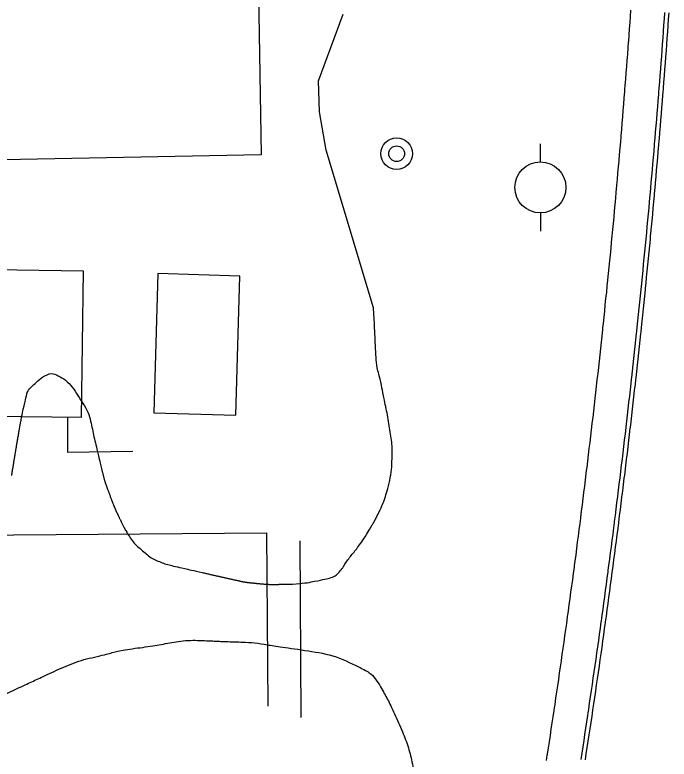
# Model space of a CAD drawing. Extents: x 2145380 to 2157287, y 139568 to 149130.
# Drawn here: x 2150565.5 to 2150668.1, y 144612.4 to 144729.1 of the extents above; entities that cross this region are included whole.
import ezdxf

# ---------------------------------------------------------------- set-up
doc = ezdxf.new("R2010")
doc.units = 0
for name, color, linetype in [('Default', 7, 'Continuous'), ('PR_PREVIOUSLY CONSTRUCTED', 7, 'Continuous'), ('TOPO_Building', 7, 'Continuous'), ('TOPO_Concrete', 7, 'Continuous'), ('TOPO_Fence', 7, 'Continuous'), ('TOPO_Power Pole', 7, 'Continuous'), ('TOPO_San Manhole', 7, 'Continuous'), ('TOPO_Sidewalk', 7, 'Continuous'), ('TOPO_Tree Line', 7, 'Continuous')]:
    doc.layers.add(name, color=color, linetype=linetype)

# ---------------------------------------------------------------- blocks, each defined once
blk = doc.blocks.new('POWPOL')
at = {"layer": 'TOPO_Power Pole'}
for p, q in [((0, 10.16), (0, 17.34)), ((0, -10.16), (0, -17.34))]:
    blk.add_line(p, q, dxfattribs=at)
blk.add_circle((0, 0), 10.16, dxfattribs=at)
blk = doc.blocks.new('EXMHSS')
at = {"layer": 'Default'}
for radius in [6.3, 3.13]:
    blk.add_circle((0, 0), radius, dxfattribs=at)

msp = doc.modelspace()

# ---------------------------------------------------------------- linework, layer by layer
at = {"layer": 'PR_PREVIOUSLY CONSTRUCTED'}
for points in [[(2150648.92, 144612.19), (2150649.04, 144613.01), (2150649.07, 144613.17), (2150649.22, 144614.14), (2150649.37, 144615.12), (2150649.52, 144616.1), (2150649.67, 144617.07), (2150649.81, 144618.05), (2150649.96, 144619.02), (2150650.11, 144620), (2150650.17, 144620.43), (2150650.25, 144620.97), (2150650.4, 144621.95), (2150650.54, 144622.93), (2150650.68, 144623.9), (2150650.83, 144624.88), (2150650.97, 144625.85), (2150651.11, 144626.83), (2150651.25, 144627.81), (2150651.26, 144627.86), (2150651.39, 144628.79), (2150651.53, 144629.76), (2150651.67, 144630.74), (2150651.81, 144631.72), (2150651.94, 144632.69), (2150652.08, 144633.67), (2150652.22, 144634.65), (2150652.23, 144634.74), (2150652.31, 144635.29), (2150652.35, 144635.62), (2150652.49, 144636.6), (2150652.62, 144637.58), (2150652.75, 144638.56), (2150652.89, 144639.54), (2150653.02, 144640.51), (2150653.15, 144641.49), (2150653.28, 144642.47), (2150653.31, 144642.73), (2150653.41, 144643.45), (2150653.54, 144644.43), (2150653.67, 144645.4), (2150653.79, 144646.38), (2150653.92, 144647.36), (2150654.05, 144648.34), (2150654.17, 144649.32), (2150654.28, 144650.18), (2150654.3, 144650.3), (2150654.42, 144651.28), (2150654.55, 144652.26), (2150654.67, 144653.23), (2150654.79, 144654.21), (2150654.91, 144655.19), (2150655.03, 144656.17), (2150655.15, 144657.15), (2150655.21, 144657.63), (2150655.27, 144658.13), (2150655.39, 144659.11), (2150655.51, 144660.09), (2150655.63, 144661.07), (2150655.75, 144662.05), (2150655.86, 144663.03), (2150655.98, 144664.01), (2150656.09, 144664.99), (2150656.1, 144665.08), (2150656.21, 144665.97), (2150656.32, 144666.95), (2150656.43, 144667.93), (2150656.54, 144668.91), (2150656.66, 144669.89), (2150656.77, 144670.87), (2150656.88, 144671.85), (2150656.95, 144672.54), (2150656.99, 144672.83), (2150657.1, 144673.81), (2150657.2, 144674.79), (2150657.31, 144675.77), (2150657.42, 144676.76), (2150657.52, 144677.74), (2150657.63, 144678.72), (2150657.73, 144679.7), (2150657.76, 144680), (2150657.84, 144680.68), (2150657.94, 144681.66), (2150658.04, 144682.64), (2150658.14, 144683.62), (2150658.24, 144684.61), (2150658.35, 144685.59), (2150658.44, 144686.57), (2150658.53, 144687.47), (2150658.54, 144687.55), (2150658.64, 144688.53), (2150658.74, 144689.51), (2150658.84, 144690.5), (2150658.93, 144691.48), (2150659.03, 144692.46), (2150659.12, 144693.44), (2150659.22, 144694.42), (2150659.27, 144694.94), (2150659.31, 144695.41), (2150659.4, 144696.39), (2150659.5, 144697.37), (2150659.59, 144698.35), (2150659.68, 144699.34), (2150659.77, 144700.32), (2150659.86, 144701.3), (2150659.95, 144702.29), (2150659.96, 144702.42), (2150660.03, 144703.27), (2150660.12, 144704.25), (2150660.21, 144705.23), (2150660.29, 144706.21), (2150660.29, 144706.22), (2150660.38, 144707.2), (2150660.46, 144708.18), (2150660.55, 144709.17), (2150660.61, 144709.9), (2150660.63, 144710.15), (2150660.71, 144711.13), (2150660.8, 144712.11), (2150660.88, 144713.1), (2150660.96, 144714.08), (2150661.04, 144715.07), (2150661.12, 144716.05), (2150661.19, 144717.03), (2150661.22, 144717.38), (2150661.27, 144718.02), (2150661.35, 144719), (2150661.43, 144719.98), (2150661.5, 144720.97), (2150661.58, 144721.95), (2150661.65, 144722.94), (2150661.72, 144723.92), (2150661.79, 144724.87), (2150661.8, 144724.9), (2150661.87, 144725.89), (2150661.94, 144726.87), (2150662.01, 144727.86), (2150662.08, 144728.84), (2150662.15, 144729.82)], [(2150654.35, 144612.35), (2150654.5, 144613.33), (2150654.65, 144614.31), (2150654.8, 144615.29), (2150654.94, 144616.27), (2150655.09, 144617.25), (2150655.24, 144618.23), (2150655.39, 144619.21), (2150655.45, 144619.64), (2150655.53, 144620.19), (2150655.68, 144621.17), (2150655.82, 144622.15), (2150655.97, 144623.13), (2150656.11, 144624.11), (2150656.25, 144625.09), (2150656.4, 144626.07), (2150656.54, 144627.05), (2150656.54, 144627.1), (2150656.68, 144628.03), (2150656.82, 144629.01), (2150656.96, 144629.99), (2150657.1, 144630.97), (2150657.23, 144631.95), (2150657.37, 144632.93), (2150657.51, 144633.91), (2150657.52, 144634), (2150657.6, 144634.56), (2150657.64, 144634.89), (2150657.78, 144635.88), (2150657.91, 144636.86), (2150658.04, 144637.84), (2150658.18, 144638.82), (2150658.31, 144639.8), (2150658.44, 144640.78), (2150658.57, 144641.77), (2150658.61, 144642.03), (2150658.7, 144642.75), (2150658.83, 144643.73), (2150658.96, 144644.71), (2150659.09, 144645.69), (2150659.22, 144646.67), (2150659.35, 144647.66), (2150659.47, 144648.64), (2150659.58, 144649.5), (2150659.6, 144649.62), (2150659.72, 144650.6), (2150659.85, 144651.59), (2150659.97, 144652.57), (2150660.09, 144653.55), (2150660.21, 144654.54), (2150660.33, 144655.52), (2150660.46, 144656.5), (2150660.51, 144656.98), (2150660.58, 144657.48), (2150660.69, 144658.47), (2150660.81, 144659.45), (2150660.93, 144660.43), (2150661.05, 144661.42), (2150661.17, 144662.4), (2150661.28, 144663.39), (2150661.4, 144664.37), (2150661.41, 144664.46), (2150661.51, 144665.35), (2150661.62, 144666.34), (2150661.74, 144667.32), (2150661.85, 144668.3), (2150661.96, 144669.29), (2150662.07, 144670.27), (2150662.18, 144671.26), (2150662.26, 144671.95), (2150662.29, 144672.24), (2150662.4, 144673.23), (2150662.51, 144674.21), (2150662.62, 144675.2), (2150662.72, 144676.18), (2150662.83, 144677.16), (2150662.94, 144678.15), (2150663.04, 144679.13), (2150663.07, 144679.44), (2150663.15, 144680.12), (2150663.25, 144681.1), (2150663.35, 144682.09), (2150663.46, 144683.07), (2150663.56, 144684.06), (2150663.66, 144685.05), (2150663.76, 144686.03), (2150663.85, 144686.94), (2150663.86, 144687.02), (2150663.96, 144688), (2150664.05, 144688.99), (2150664.15, 144689.97), (2150664.25, 144690.96), (2150664.34, 144691.94), (2150664.44, 144692.93), (2150664.53, 144693.92), (2150664.58, 144694.44), (2150664.63, 144694.9), (2150664.72, 144695.89), (2150664.81, 144696.88), (2150664.9, 144697.86), (2150665, 144698.85), (2150665.09, 144699.83), (2150665.18, 144700.82), (2150665.26, 144701.81), (2150665.28, 144701.94), (2150665.35, 144702.79), (2150665.44, 144703.78), (2150665.53, 144704.77), (2150665.61, 144705.74), (2150665.61, 144705.75), (2150665.7, 144706.74), (2150665.78, 144707.73), (2150665.87, 144708.71), (2150665.93, 144709.45), (2150665.95, 144709.7), (2150666.03, 144710.69), (2150666.12, 144711.67), (2150666.2, 144712.66), (2150666.28, 144713.65), (2150666.36, 144714.64), (2150666.44, 144715.62), (2150666.52, 144716.61), (2150666.55, 144716.96), (2150666.6, 144717.6), (2150666.67, 144718.58), (2150666.75, 144719.57), (2150666.83, 144720.56), (2150666.9, 144721.55), (2150666.98, 144722.54), (2150667.05, 144723.52), (2150667.12, 144724.47), (2150667.12, 144724.51), (2150667.2, 144725.5), (2150667.27, 144726.49), (2150667.34, 144727.47), (2150667.41, 144728.46), (2150667.48, 144729.45)], [(2150655.01, 144612.25), (2150655.16, 144613.23), (2150655.31, 144614.21), (2150655.46, 144615.19), (2150655.6, 144616.17), (2150655.75, 144617.15), (2150655.9, 144618.13), (2150656.05, 144619.11), (2150656.11, 144619.55), (2150656.19, 144620.09), (2150656.34, 144621.07), (2150656.48, 144622.05), (2150656.63, 144623.03), (2150656.77, 144624.01), (2150656.91, 144624.99), (2150657.06, 144625.97), (2150657.2, 144626.95), (2150657.21, 144627.01), (2150657.34, 144627.93), (2150657.48, 144628.92), (2150657.62, 144629.9), (2150657.76, 144630.88), (2150657.89, 144631.86), (2150658.03, 144632.84), (2150658.17, 144633.82), (2150658.18, 144633.91), (2150658.26, 144634.47), (2150658.3, 144634.8), (2150658.44, 144635.79), (2150658.57, 144636.77), (2150658.71, 144637.75), (2150658.84, 144638.73), (2150658.97, 144639.71), (2150659.1, 144640.69), (2150659.23, 144641.68), (2150659.27, 144641.94), (2150659.37, 144642.66), (2150659.49, 144643.64), (2150659.62, 144644.62), (2150659.75, 144645.61), (2150659.88, 144646.59), (2150660.01, 144647.57), (2150660.13, 144648.55), (2150660.24, 144649.42), (2150660.26, 144649.54), (2150660.38, 144650.52), (2150660.51, 144651.5), (2150660.63, 144652.49), (2150660.75, 144653.47), (2150660.88, 144654.45), (2150661, 144655.44), (2150661.12, 144656.42), (2150661.18, 144656.9), (2150661.24, 144657.4), (2150661.36, 144658.39), (2150661.48, 144659.37), (2150661.6, 144660.36), (2150661.71, 144661.34), (2150661.83, 144662.32), (2150661.94, 144663.31), (2150662.06, 144664.29), (2150662.07, 144664.38), (2150662.17, 144665.28), (2150662.29, 144666.26), (2150662.4, 144667.24), (2150662.51, 144668.23), (2150662.63, 144669.21), (2150662.74, 144670.2), (2150662.85, 144671.18), (2150662.92, 144671.88), (2150662.96, 144672.17), (2150663.07, 144673.15), (2150663.17, 144674.14), (2150663.28, 144675.12), (2150663.39, 144676.11), (2150663.49, 144677.09), (2150663.6, 144678.08), (2150663.71, 144679.07), (2150663.74, 144679.37), (2150663.81, 144680.05), (2150663.91, 144681.04), (2150664.02, 144682.02), (2150664.12, 144683.01), (2150664.22, 144683.99), (2150664.32, 144684.98), (2150664.42, 144685.96), (2150664.51, 144686.87), (2150664.52, 144686.95), (2150664.62, 144687.94), (2150664.72, 144688.92), (2150664.81, 144689.91), (2150664.91, 144690.89), (2150665.01, 144691.88), (2150665.1, 144692.87), (2150665.2, 144693.85), (2150665.25, 144694.37), (2150665.29, 144694.84), (2150665.38, 144695.83), (2150665.48, 144696.81), (2150665.57, 144697.8), (2150665.66, 144698.79), (2150665.75, 144699.77), (2150665.84, 144700.76), (2150665.93, 144701.75), (2150665.94, 144701.88), (2150666.02, 144702.73), (2150666.11, 144703.72), (2150666.19, 144704.71), (2150666.28, 144705.68), (2150666.28, 144705.69), (2150666.37, 144706.68), (2150666.45, 144707.67), (2150666.53, 144708.66), (2150666.6, 144709.39), (2150666.62, 144709.64), (2150666.7, 144710.63), (2150666.78, 144711.62), (2150666.86, 144712.61), (2150666.94, 144713.59), (2150667.02, 144714.58), (2150667.1, 144715.57), (2150667.18, 144716.56), (2150667.21, 144716.91), (2150667.26, 144717.55), (2150667.34, 144718.53), (2150667.42, 144719.52), (2150667.49, 144720.51), (2150667.57, 144721.5), (2150667.64, 144722.48), (2150667.72, 144723.47), (2150667.79, 144724.42), (2150667.79, 144724.46), (2150667.86, 144725.45), (2150667.93, 144726.44), (2150668, 144727.43), (2150668.07, 144728.41), (2150668.15, 144729.4)]]:
    msp.add_lwpolyline(points, dxfattribs=at)
at = {"layer": 'TOPO_Building'}
msp.add_lwpolyline([(2150587.96, 144688.52), (2150587.3, 144666.69), (2150600.17, 144666.31), (2150600.82, 144688.13)], close=True, dxfattribs=at)
msp.add_lwpolyline([(2150558.99, 144613.89), (2150558.71, 144647.5), (2150604.98, 144647.88), (2150605.2, 144620.69)], dxfattribs=at)
at = {"layer": 'TOPO_Concrete'}
msp.add_lwpolyline([(2150576.26, 144688.95), (2150575.94, 144665.94), (2150562, 144666.13), (2150562.31, 144689.14)], close=True, dxfattribs=at)
at = {"layer": 'TOPO_Fence'}
msp.add_line((2150610.45, 144618.93), (2150610.29, 144646.61), dxfattribs=at)
for points in [[(2150603.21, 144798.17), (2150603.37, 144754.43), (2150604.18, 144707.14)], [(2150214.67, 144701.03), (2150436.84, 144703.95), (2150604.18, 144707.18)]]:
    msp.add_lwpolyline(points, dxfattribs=at)
at = {"layer": 'TOPO_Sidewalk'}
msp.add_lwpolyline([(2150573.78, 144665.97), (2150573.8, 144660.52), (2150584.04, 144660.67)], dxfattribs=at)
at = {"layer": 'TOPO_Tree Line'}
for p, q in [((2150613.16, 144718.76), (2150617.01, 144729.19)), ((2150613.32, 144713.86), (2150613.16, 144718.76)), ((2150614.35, 144707.87), (2150613.32, 144713.86)), ((2150621.79, 144683.14), (2150614.35, 144707.87))]:
    msp.add_line(p, q, dxfattribs=at)
for points, degree in [([(2150623.01, 144671.02), (2150622.72, 144672.44), (2150622.25, 144673.84), (2150622.18, 144675.28), (2150622.05, 144677.9), (2150621.92, 144680.52), (2150621.79, 144683.14)], 3), ([(2150566.2, 144663.88), (2150566.5, 144665.67), (2150566.87, 144667.43), (2150567.29, 144669.19), (2150567.5, 144670.09), (2150568.13, 144670.77), (2150568.87, 144671.46), (2150569.83, 144672.35), (2150571.33, 144673.04), (2150572.3, 144672.51), (2150573.49, 144671.87), (2150574.58, 144670.71), (2150575.4, 144669.42), (2150576.26, 144668.07), (2150577.06, 144666.81), (2150577.41, 144665.33), (2150577.69, 144664.12), (2150577.93, 144662.91), (2150578.22, 144661.71), (2150578.55, 144660.28), (2150578.89, 144658.86), (2150579.24, 144657.44)], 3), ([(2150622.81, 144651.46), (2150623.25, 144652.39), (2150623.59, 144653.34), (2150623.87, 144654.34), (2150624.36, 144656.07), (2150624.65, 144657.8), (2150624.69, 144659.56), (2150624.72, 144660.81), (2150624.67, 144662.08), (2150624.47, 144663.32), (2150624.26, 144664.67), (2150624.04, 144666.02), (2150623.76, 144667.35), (2150623.51, 144668.58), (2150623.26, 144669.8), (2150623.01, 144671.02)], 3), ([(2150565.03, 144656.86), (2150565.41, 144659.21), (2150565.8, 144661.55), (2150566.2, 144663.88)], 2), ([(2150579.24, 144657.44), (2150579.61, 144655.95), (2150580.14, 144654.52), (2150580.67, 144653.08)], 2), ([(2150580.67, 144653.08), (2150581.08, 144651.99), (2150581.57, 144650.94), (2150582.07, 144649.88)], 2), ([(2150621.59, 144649.13), (2150622.04, 144649.89), (2150622.42, 144650.67), (2150622.81, 144651.46)], 2), ([(2150582.07, 144649.88), (2150582.48, 144648.99), (2150582.94, 144648.14), (2150583.48, 144647.3), (2150584.04, 144646.43), (2150584.77, 144645.73), (2150585.57, 144645.04), (2150586.31, 144644.4), (2150587.07, 144643.8), (2150587.98, 144643.44), (2150588.84, 144643.09), (2150589.71, 144642.82), (2150590.61, 144642.62), (2150592.05, 144642.29), (2150593.48, 144641.96), (2150594.92, 144641.64)], 3), ([(2150608.4, 144639.82), (2150610.28, 144639.87), (2150612.14, 144640.16), (2150614.01, 144640.58), (2150614.89, 144640.77), (2150615.81, 144641.04), (2150616.41, 144641.73), (2150616.98, 144642.39), (2150617.37, 144643.13), (2150617.88, 144643.79), (2150618.43, 144644.51), (2150619.02, 144645.19), (2150619.55, 144645.92), (2150620.3, 144646.95), (2150620.95, 144648.04), (2150621.59, 144649.13)], 3), ([(2150594.92, 144641.64), (2150596.77, 144641.22), (2150598.61, 144640.8), (2150600.46, 144640.39)], 2), ([(2150600.46, 144640.39), (2150601.59, 144640.13), (2150602.75, 144640.02), (2150603.9, 144639.9)], 2), ([(2150603.9, 144639.9), (2150605.39, 144639.76), (2150606.9, 144639.79), (2150608.4, 144639.82)], 2), ([(2150519.45, 144582.61), (2150520.52, 144582.03), (2150521.6, 144581.44), (2150522.67, 144580.86), (2150524, 144580.15), (2150525.16, 144579.14), (2150526.25, 144578.1), (2150527.57, 144576.85), (2150528.83, 144575.55), (2150530.15, 144574.31), (2150530.79, 144573.71), (2150531.43, 144573.12), (2150532.07, 144572.52), (2150533.11, 144571.54), (2150534.07, 144570.48), (2150535.1, 144569.48), (2150535.73, 144568.87), (2150536.42, 144568.33), (2150537.16, 144567.83), (2150538.2, 144567.13), (2150539.32, 144566.6), (2150540.49, 144566.17), (2150541.44, 144565.82), (2150542.39, 144565.51), (2150543.37, 144565.29), (2150544.49, 144565.04), (2150545.6, 144564.81), (2150546.74, 144564.67), (2150548.72, 144564.43), (2150550.71, 144564.21), (2150552.71, 144564.05), (2150554.21, 144563.93), (2150555.71, 144563.83), (2150557.22, 144563.74), (2150559.44, 144563.6), (2150561.66, 144563.49), (2150563.88, 144563.45), (2150565.19, 144563.43), (2150566.51, 144563.48), (2150567.82, 144563.59), (2150569.01, 144563.68), (2150570.18, 144563.79), (2150571.36, 144563.91), (2150572.5, 144564.03), (2150573.63, 144564.15), (2150574.76, 144564.31), (2150576.4, 144564.55), (2150578.02, 144564.85), (2150579.64, 144565.16), (2150580.66, 144565.35), (2150581.68, 144565.53), (2150582.68, 144565.77), (2150583.81, 144566.03), (2150584.94, 144566.31), (2150586.07, 144566.58), (2150587.1, 144566.83), (2150588.13, 144567.09), (2150589.17, 144567.31), (2150590.79, 144567.66), (2150592.42, 144567.92), (2150594.05, 144568.2), (2150595.09, 144568.38), (2150596.13, 144568.55), (2150597.16, 144568.74), (2150598.18, 144568.92), (2150599.19, 144569.11), (2150600.21, 144569.3), (2150601.79, 144569.61), (2150603.37, 144569.9), (2150604.94, 144570.25), (2150605.79, 144570.45), (2150606.64, 144570.67), (2150607.48, 144570.87), (2150608.73, 144571.18), (2150609.98, 144571.5), (2150611.23, 144571.83), (2150612.84, 144572.24), (2150614.46, 144572.67), (2150615.95, 144573.43), (2150617.07, 144574), (2150618.1, 144574.67), (2150619.17, 144575.32), (2150620.18, 144575.93), (2150621.19, 144576.52), (2150622.16, 144577.2), (2150622.99, 144577.77), (2150623.57, 144578.61), (2150624.19, 144579.41), (2150625.06, 144580.54), (2150625.99, 144581.61), (2150626.48, 144582.93), (2150626.86, 144583.98), (2150627.17, 144585.04), (2150627.48, 144586.1), (2150627.76, 144587.03), (2150628.09, 144587.95), (2150628.28, 144588.9), (2150628.56, 144590.32), (2150628.64, 144591.76), (2150628.77, 144593.19), (2150628.89, 144594.62), (2150629.02, 144596.05), (2150629.12, 144597.49), (2150629.21, 144598.67), (2150629.25, 144599.86), (2150629.29, 144601.05), (2150629.31, 144601.99), (2150629.3, 144602.94), (2150629.19, 144603.89), (2150629.01, 144605.47), (2150628.73, 144607.02), (2150628.45, 144608.57), (2150628.21, 144609.92), (2150627.97, 144611.27), (2150627.66, 144612.61), (2150627.36, 144613.87), (2150626.94, 144615.1), (2150626.46, 144616.31), (2150625.89, 144617.75), (2150625.24, 144619.13), (2150624.59, 144620.53), (2150624.13, 144621.52), (2150623.61, 144622.46), (2150623.06, 144623.41), (2150622.34, 144624.64), (2150621.47, 144625.8), (2150620.15, 144626.48), (2150615.95, 144628.64), (2150611.59, 144629.37), (2150607.13, 144630.01), (2150605.13, 144630.3), (2150603.14, 144630.65), (2150601.13, 144630.74), (2150600.18, 144630.78), (2150599.22, 144630.79), (2150598.27, 144630.83), (2150597.42, 144630.86), (2150596.56, 144630.92), (2150595.71, 144630.95), (2150594.19, 144631.01), (2150592.67, 144631.03), (2150591.15, 144630.82), (2150589.82, 144630.63), (2150588.51, 144630.36), (2150587.19, 144630.15), (2150585.59, 144629.9), (2150583.97, 144629.72), (2150582.38, 144629.43), (2150581.47, 144629.27), (2150580.58, 144629.02), (2150579.69, 144628.79), (2150578.03, 144628.37), (2150576.35, 144628.03), (2150574.74, 144627.43), (2150573.18, 144626.85), (2150571.69, 144626.13), (2150570.18, 144625.44), (2150569.18, 144624.98), (2150568.17, 144624.52), (2150567.17, 144624.05), (2150565.88, 144623.44), (2150564.6, 144622.82), (2150563.31, 144622.21), (2150562.45, 144621.79), (2150561.59, 144621.35), (2150560.72, 144620.94), (2150559.92, 144620.56), (2150559.09, 144620.24), (2150558.26, 144619.92), (2150557.23, 144619.53), (2150556.2, 144619.15), (2150555.16, 144618.79), (2150554.2, 144618.46), (2150553.24, 144618.14), (2150552.27, 144617.84), (2150551.08, 144617.46), (2150549.88, 144617.09), (2150548.67, 144616.74), (2150547.15, 144616.3), (2150545.61, 144615.91), (2150544.09, 144615.47), (2150541.85, 144614.82), (2150539.63, 144614.12), (2150537.4, 144613.44), (2150535.66, 144612.91), (2150533.95, 144612.32), (2150532.24, 144611.72), (2150530.33, 144611.05), (2150528.58, 144610.07), (2150526.84, 144608.97), (2150525.95, 144608.39), (2150525.15, 144607.72), (2150524.5, 144606.89), (2150523.6, 144605.74), (2150522.84, 144604.54), (2150522.12, 144603.29), (2150521.64, 144602.47), (2150521.19, 144601.66), (2150520.8, 144600.79), (2150520.31, 144599.71), (2150519.88, 144598.6), (2150519.71, 144597.43), (2150519.57, 144596.43), (2150519.46, 144595.43), (2150519.35, 144594.42), (2150519.24, 144593.28), (2150519.12, 144592.14), (2150519.03, 144591), (2150518.88, 144589.08), (2150518.84, 144587.14), (2150519.09, 144585.23), (2150519.21, 144584.36), (2150519.33, 144583.48), (2150519.45, 144582.61), (2150519.45, 144582.61)], 3)]:
    msp.add_open_spline(points, degree=degree, dxfattribs=at)

# ---------------------------------------------------------------- block references
at = {"layer": 'TOPO_Power Pole', "xscale": 0.39370000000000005, "yscale": 0.3937000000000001}
msp.add_blockref('POWPOL', (2150647.95, 144702.02), dxfattribs=at)
at = {"layer": 'TOPO_San Manhole', "xscale": 0.39370000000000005, "yscale": 0.3937000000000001}
msp.add_blockref('EXMHSS', (2150625.41, 144707.31), dxfattribs=at)

doc.saveas('drawing.dxf')
